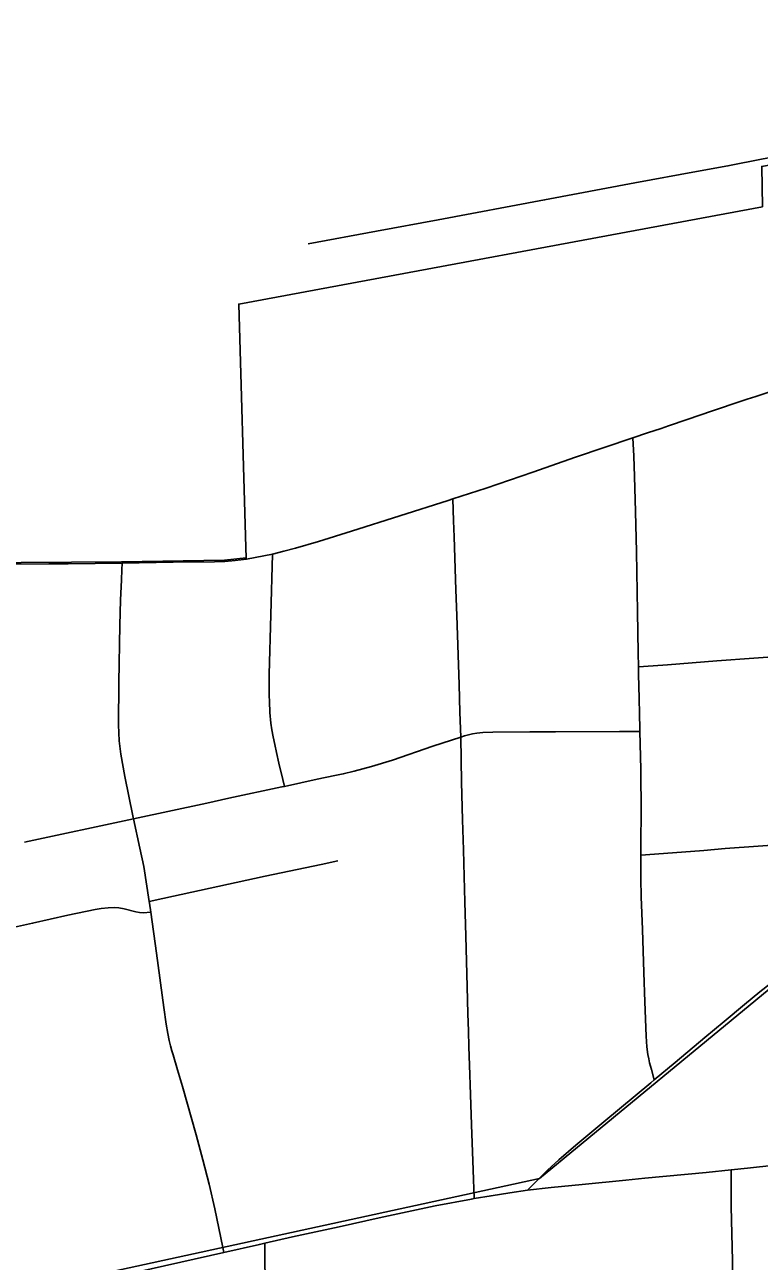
# Model space of a CAD drawing. Extents: x 0 to 34, y 0 to 22.
# Drawn here: x 3.3049 to 3.4762, y 15.8314 to 16.1197 of the extents above; entities that cross this region are included whole.
import ezdxf

# ---------------------------------------------------------------- set-up
doc = ezdxf.new("R2010")
doc.units = 0
for name, color, linetype in [('GM_X_City_Street', 7, 'Continuous'), ('GM_X_Corporation', 7, 'Continuous'), ('GM_X_County_Road', 7, 'Continuous'), ('GM_X_Rail_Line', 7, 'Continuous'), ('GM_X_State_Route', 7, 'Continuous'), ('GM_X_Township_Road', 7, 'Continuous')]:
    doc.layers.add(name, color=color, linetype=linetype)

msp = doc.modelspace()

# ---------------------------------------------------------------- linework, layer by layer
at = {"layer": 'GM_X_City_Street'}
for points in [[(3.45169, 15.87366), (3.45107, 15.87606), (3.45064, 15.87768), (3.45045, 15.87861), (3.45024, 15.87961), (3.45001, 15.88136), (3.44983, 15.88384), (3.44953, 15.89189), (3.44932, 15.89868), (3.44897, 15.90878), (3.44867, 15.9164), (3.44863, 15.92053), (3.44862, 15.9242), (3.44862, 15.92607), (3.44862, 15.92939), (3.44867, 15.93577), (3.44857, 15.94611), (3.44839, 15.95492), (3.44837, 15.95558), (3.44828, 15.95898), (3.44818, 15.96273), (3.44807, 15.96821), (3.44805, 15.97003), (3.44802, 15.97324), (3.44785, 15.98281), (3.44758, 15.99679), (3.44736, 16.00626), (3.44713, 16.01435), (3.44695, 16.01915), (3.44676, 16.0234)], [(3.40969, 15.84598), (3.40949, 15.85272), (3.40911, 15.86318), (3.40886, 15.87024), (3.40865, 15.87713), (3.40852, 15.88139), (3.40839, 15.88515), (3.40827, 15.88907), (3.40806, 15.89546), (3.40776, 15.90716), (3.40757, 15.91522), (3.40738, 15.92107), (3.40721, 15.92733), (3.407, 15.9343), (3.40678, 15.94314), (3.40659, 15.95359), (3.40641, 15.9594), (3.40621, 15.96584), (3.40569, 15.982), (3.40548, 15.98797), (3.40504, 16.00035), (3.40491, 16.00407), (3.40474, 16.00917)], [(3.36549, 15.94212), (3.36511, 15.94373), (3.36419, 15.94757), (3.36365, 15.95004), (3.36323, 15.95188), (3.36281, 15.95371), (3.36252, 15.95534), (3.36231, 15.95684), (3.3621, 15.95935), (3.36199, 15.96191), (3.36193, 15.96328), (3.36193, 15.96441), (3.36193, 15.96595), (3.36193, 15.96825), (3.36231, 15.9821), (3.36271, 15.99631)], [(3.35132, 15.83341), (3.35108, 15.83455), (3.34921, 15.84363), (3.34789, 15.84937), (3.34646, 15.855), (3.34485, 15.86089), (3.34173, 15.8721), (3.34049, 15.87604), (3.33949, 15.87953), (3.33921, 15.88043), (3.3389, 15.88163), (3.33861, 15.88287), (3.33828, 15.88452), (3.3379, 15.88666), (3.33733, 15.89055), (3.33564, 15.90319), (3.33431, 15.91278), (3.33402, 15.91487), (3.33395, 15.91529), (3.33264, 15.92344), (3.33178, 15.92769), (3.33027, 15.93455), (3.33011, 15.93527), (3.32822, 15.94441), (3.32728, 15.94964), (3.32696, 15.95275), (3.3268, 15.9565), (3.32686, 15.96634), (3.32711, 15.97968), (3.32727, 15.98558), (3.32744, 15.99027), (3.32752, 15.99259), (3.32761, 15.9942)], [(3.44805, 15.97003), (3.45146, 15.97026), (3.45481, 15.97049), (3.46633, 15.97139), (3.47499, 15.97203), (3.48366, 15.97266)], [(3.30484, 15.9291), (3.33027, 15.93455), (3.34736, 15.93821), (3.35247, 15.93936), (3.36489, 15.94199), (3.36549, 15.94212), (3.37308, 15.94378), (3.37725, 15.94466), (3.37921, 15.94504), (3.38172, 15.94564), (3.3858, 15.94674), (3.39067, 15.94825), (3.40007, 15.95148), (3.40659, 15.95359), (3.40749, 15.95388), (3.40933, 15.95434), (3.41038, 15.95452), (3.41172, 15.95469), (3.41405, 15.95475), (3.42275, 15.95484), (3.42867, 15.95485), (3.44359, 15.95491), (3.44576, 15.95491), (3.44839, 15.95492)], [(3.44862, 15.92607), (3.45178, 15.92631), (3.46332, 15.92719), (3.46828, 15.92761), (3.48477, 15.9288), (3.49643, 15.92963), (3.5063, 15.93022), (3.51436, 15.93065), (3.52256, 15.93106), (3.52577, 15.9312), (3.52964, 15.93126)], [(3.33395, 15.91529), (3.33709, 15.91597), (3.36098, 15.92116), (3.37401, 15.9239), (3.37796, 15.92473)], [(3.29062, 15.90672), (3.2968, 15.90805), (3.30671, 15.91022), (3.31491, 15.91206), (3.32131, 15.9134), (3.3227, 15.91362), (3.32436, 15.91382), (3.3259, 15.91386), (3.32682, 15.9138), (3.32805, 15.9136), (3.33082, 15.91289), (3.3317, 15.9127), (3.33254, 15.91267), (3.33431, 15.91278)], [(3.47081, 15.74286), (3.47095, 15.7594), (3.4709, 15.76481), (3.47087, 15.7684), (3.47074, 15.7799), (3.47069, 15.78642), (3.47057, 15.79637), (3.47046, 15.80385), (3.47041, 15.80693), (3.47023, 15.815), (3.46997, 15.83146), (3.46971, 15.84413), (3.4697, 15.8527)], [(3.36571, 15.80967), (3.36544, 15.81074), (3.36515, 15.81171), (3.36417, 15.81443), (3.36272, 15.81861), (3.36192, 15.82136), (3.36159, 15.82258), (3.36137, 15.82388), (3.36118, 15.8253), (3.36105, 15.82665), (3.36096, 15.82876), (3.36092, 15.83021), (3.36092, 15.83188), (3.36092, 15.83393), (3.36092, 15.83558)]]:
    msp.add_lwpolyline(points, dxfattribs=at)
at = {"layer": 'GM_X_Corporation'}
msp.add_lwpolyline([(3.29236, 15.99423), (3.32749, 15.99448), (3.35149, 15.99487), (3.35655, 15.99538), (3.3565, 15.99781), (3.35482, 16.05458), (3.47696, 16.07728), (3.4768, 16.08671), (3.52492, 16.09565), (3.52542, 16.08618), (3.5278, 16.08678), (3.5306, 16.08732), (3.52957, 16.09742), (3.56301, 16.10332), (3.56431, 16.09388), (3.60307, 16.10143), (3.60137, 16.17661)], dxfattribs=at)
at = {"layer": 'GM_X_County_Road'}
msp.add_line((3.35666, 15.9951), (3.36271, 15.99631), dxfattribs=at)
for points in [[(3.44676, 16.0234), (3.45015, 16.02455), (3.45335, 16.02561), (3.45508, 16.0262), (3.45938, 16.02769), (3.46531, 16.02967), (3.46762, 16.03044), (3.4697, 16.03115), (3.47341, 16.03239), (3.47542, 16.03304), (3.4789, 16.03424), (3.48328, 16.0357)], [(3.40474, 16.00917), (3.4125, 16.0117), (3.42339, 16.01538), (3.43337, 16.01887), (3.44676, 16.0234)], [(3.36271, 15.99631), (3.36535, 15.99694), (3.36807, 15.99765), (3.37343, 15.99919), (3.38113, 16.00163), (3.40364, 16.00881), (3.40474, 16.00917)], [(3.29247, 15.99395), (3.29853, 15.99396), (3.31051, 15.994)], [(3.31051, 15.994), (3.315, 15.99401), (3.32761, 15.9942)], [(3.32761, 15.9942), (3.33955, 15.99439), (3.34918, 15.99451), (3.3516, 15.9946), (3.35399, 15.99477), (3.35666, 15.9951)]]:
    msp.add_lwpolyline(points, dxfattribs=at)
at = {"layer": 'GM_X_Rail_Line'}
msp.add_lwpolyline([(3.87267, 15.94556), (3.81111, 15.93714), (3.73847, 15.94326), (3.60197, 15.91725), (3.48115, 15.89698), (3.42495, 15.8507), (3.18526, 15.79853), (3.02464, 15.76082), (2.89809, 15.73596), (2.60407, 16.00063), (2.47782, 16.11184), (2.33987, 16.24504), (2.23167, 16.2458), (2.21504, 16.26646), (2.14289, 16.38363), (2.11165, 16.43175), (2.10072, 16.44113), (2.1, 16.44138)], dxfattribs=at)
at = {"layer": 'GM_X_State_Route'}
for points in [[(3.53596, 15.90704), (3.53542, 15.90694), (3.52993, 15.90594), (3.51589, 15.90349), (3.50947, 15.9024), (3.49567, 15.90015), (3.4886, 15.89903), (3.48626, 15.89867), (3.48361, 15.89832), (3.48105, 15.89796), (3.47884, 15.89615), (3.47639, 15.89419), (3.4728, 15.89128), (3.46807, 15.88728), (3.46352, 15.88354), (3.45663, 15.87776), (3.45169, 15.87366), (3.4509, 15.87301), (3.43995, 15.86386), (3.43341, 15.85843), (3.42945, 15.85507), (3.42684, 15.85263), (3.42217, 15.84794)], [(3.44953, 15.85072), (3.46383, 15.85208), (3.4697, 15.8527)], [(3.4697, 15.8527), (3.4735, 15.85307), (3.47987, 15.85382)], [(3.42217, 15.84794), (3.42767, 15.8486), (3.4349, 15.84926), (3.44509, 15.85029), (3.44953, 15.85072)], [(3.28199, 15.818), (3.31331, 15.8249), (3.31452, 15.82516), (3.32412, 15.82729), (3.3344, 15.8296), (3.35132, 15.83341), (3.35962, 15.83529), (3.36092, 15.83558), (3.36736, 15.83704), (3.37826, 15.83943), (3.38756, 15.8415), (3.40062, 15.84427), (3.40907, 15.84587), (3.40969, 15.84598), (3.41367, 15.84667), (3.41808, 15.84731), (3.42217, 15.84794)]]:
    msp.add_lwpolyline(points, dxfattribs=at)
at = {"layer": 'GM_X_Township_Road'}
msp.add_lwpolyline([(3.37102, 16.06863), (3.38697, 16.0716), (3.40136, 16.07427), (3.42616, 16.0789), (3.44721, 16.08288), (3.46157, 16.08548), (3.4689, 16.08683), (3.47715, 16.08843), (3.49307, 16.09135), (3.52703, 16.09759)], dxfattribs=at)

doc.saveas('drawing.dxf')
